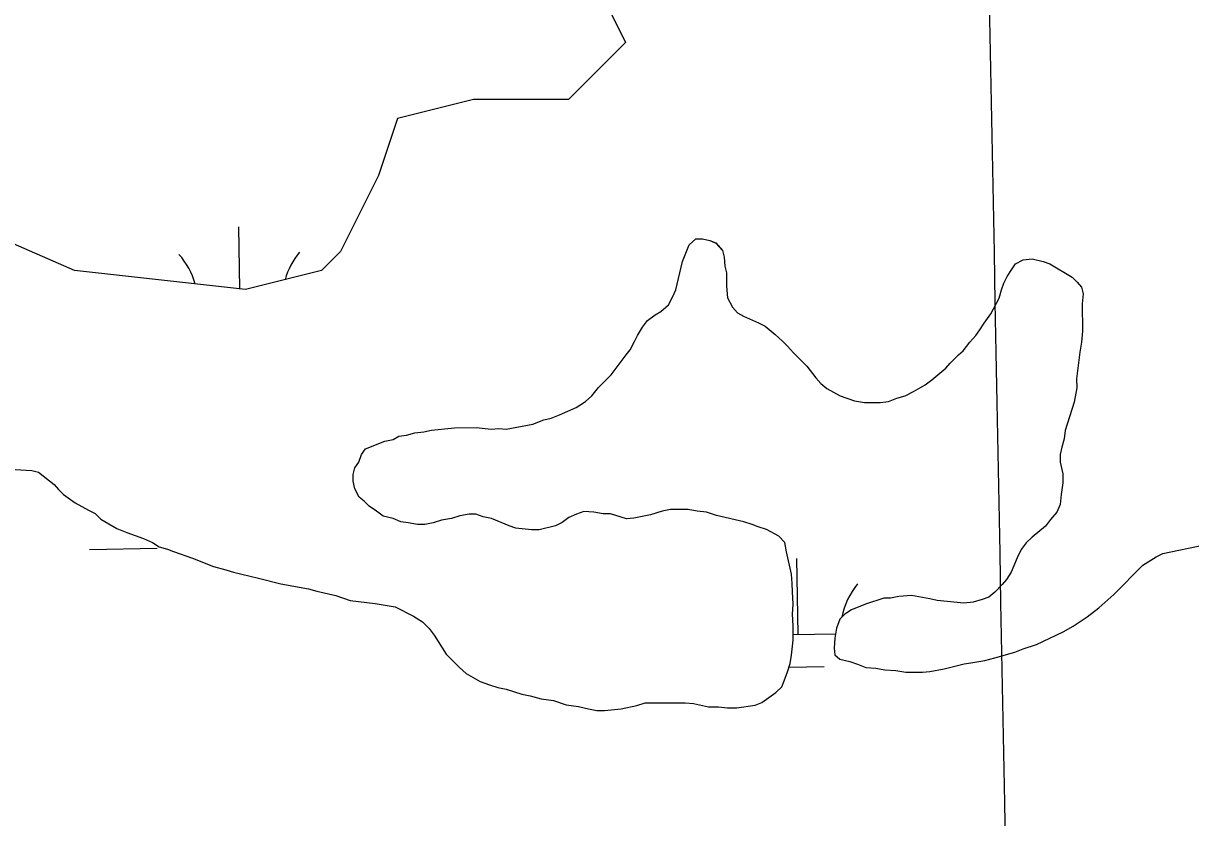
# Model space of a CAD drawing. Extents: x 3957609 to 3995875, y 234277 to 260273.
# Drawn here: x 3971716 to 3972269, y 257457 to 257833 of the extents above; entities that cross this region are included whole.
import ezdxf

# ---------------------------------------------------------------- set-up
doc = ezdxf.new("R2010")
doc.units = 0
for name, color, linetype in [('V-GRID-MAJR', 7, 'Continuous'), ('V-TOPO-SHOR', 7, 'Continuous'), ('V-WETL-SWMP', 7, 'Continuous')]:
    doc.layers.add(name, color=color, linetype=linetype)

msp = doc.modelspace()

# ---------------------------------------------------------------- linework, layer by layer
at = {"layer": 'V-GRID-MAJR'}
msp.add_spline([(3972513.068, 239900.828), (3972455.83, 242927.648), (3972341.236, 248987.469), (3972226.642, 255047.279), (3972169.287, 258080.274)], degree=3, dxfattribs=at)
at = {"layer": 'V-TOPO-SHOR'}
for p, q in [((3971992.365, 257842.433), (3972001.367, 257824.417)), ((3972001.367, 257824.417), (3971974.36, 257797.391)), ((3971929.348, 257797.391), (3971893.339, 257788.383)), ((3971974.36, 257797.391), (3971929.348, 257797.391)), ((3971893.339, 257788.383), (3971884.337, 257761.357)), ((3971740.299, 257716.315), (3971596.261, 257779.374)), ((3971884.337, 257761.357), (3971866.332, 257725.324)), ((3971866.332, 257725.324), (3971857.33, 257716.315)), ((3971821.32, 257707.307), (3971740.299, 257716.315)), ((3971857.33, 257716.315), (3971821.32, 257707.307))]:
    msp.add_line(p, q, dxfattribs=at)
for points in [[(3971879.839, 257604.738), (3971877.468, 257607.097), (3971875.096, 257609.065), (3971873.114, 257613.006), (3971872.315, 257616.553), (3971872.309, 257619.709), (3971873.089, 257622.867), (3971875.055, 257625.634), (3971876.231, 257629.187), (3971878.197, 257631.952), (3971887.259, 257635.523), (3971891.204, 257636.322), (3971893.96, 257637.907), (3971897.51, 257638.311), (3971901.452, 257639.503), (3971905.79, 257639.908), (3971909.339, 257640.705), (3971920.38, 257641.915), (3971930.636, 257641.94), (3971937.738, 257641.168), (3971941.288, 257641.571), (3971944.839, 257641.184), (3971957.457, 257643.582), (3971962.579, 257645.569), (3971966.128, 257646.365), (3971970.068, 257647.953), (3971977.949, 257651.522), (3971982.28, 257654.293), (3971985.43, 257657.062), (3971988.578, 257661.015), (3971994.478, 257666.946), (3972001.556, 257676.43), (3972003.522, 257678.802), (3972005.486, 257682.75), (3972007.057, 257685.515), (3972009.414, 257689.468), (3972011.774, 257692.628), (3972015.317, 257695.399), (3972018.075, 257696.982), (3972021.616, 257700.148), (3972023.58, 257703.701), (3972025.149, 257707.257), (3972028.274, 257720.675), (3972031.41, 257728.572), (3972034.56, 257731.341), (3972037.716, 257731.349), (3972041.267, 257730.569), (3972044.032, 257729.391), (3972047.196, 257725.848), (3972047.992, 257722.694), (3972048.398, 257718.357), (3972049.195, 257715.203), (3972049.209, 257708.893), (3972049.617, 257703.369), (3972051.994, 257699.038), (3972054.368, 257696.281), (3972057.133, 257694.711), (3972064.241, 257691.571), (3972067.399, 257690), (3972072.143, 257686.068), (3972075.702, 257682.92), (3972078.074, 257680.561), (3972080.842, 257677.411), (3972087.169, 257671.115), (3972091.523, 257665.602), (3972093.894, 257662.848), (3972096.661, 257660.486), (3972102.981, 257656.952), (3972109.695, 257654.6), (3972114.43, 257653.824), (3972121.923, 257653.843), (3972125.868, 257654.246), (3972129.808, 257655.833), (3972133.75, 257657.025), (3972137.691, 257659.008), (3972143.204, 257662.176), (3972146.356, 257664.552), (3972153.049, 257670.089), (3972155.015, 257672.461), (3972158.949, 257676.416), (3972161.31, 257678.394), (3972164.458, 257682.347), (3972167.211, 257685.509), (3972169.177, 257688.276), (3972171.143, 257691.436), (3972174.287, 257695.782), (3972178.213, 257703.288), (3972179.386, 257707.234), (3972180.564, 257710.392), (3972182.132, 257713.552), (3972184.098, 257716.712), (3972186.065, 257719.479), (3972189.61, 257721.459), (3972193.947, 257721.865), (3972199.078, 257720.693), (3972202.238, 257719.518), (3972212.902, 257713.233), (3972215.275, 257710.871), (3972217.254, 257708.51), (3972218.05, 257705.356), (3972217.667, 257700.621)], [(3972217.667, 257700.621), (3972217.698, 257687.604), (3972217.315, 257682.474), (3972216.539, 257677.739), (3972214.991, 257665.113), (3972215.003, 257660.773), (3972213.833, 257654.064), (3972209.528, 257640.641), (3972209.143, 257636.697), (3972207.97, 257632.748), (3972207.19, 257629.197), (3972207.198, 257625.648), (3972208.394, 257620.126), (3972208.404, 257615.789), (3972207.63, 257610.263), (3972207.247, 257605.528), (3972205.676, 257601.975), (3972202.528, 257598.418), (3972200.169, 257595.256), (3972193.872, 257590.113), (3972191.117, 257587.344), (3972188.758, 257584.182), (3972186.796, 257580.233), (3972184.049, 257573.52), (3972181.69, 257569.965), (3972179.726, 257567.593), (3972176.183, 257564.036), (3972173.428, 257561.66), (3972170.274, 257560.47), (3972165.939, 257559.276), (3972161.599, 257558.871), (3972148.975, 257560.024), (3972145.422, 257560.804), (3972136.741, 257562.361), (3972130.824, 257561.953), (3972126.881, 257561.154), (3972123.725, 257561.146), (3972115.054, 257558.365), (3972108.355, 257555.588), (3972105.203, 257553.607), (3972102.842, 257551.234), (3972101.275, 257546.892), (3972100.497, 257542.155), (3972100.114, 257537.42), (3972100.518, 257534.266), (3972102.889, 257532.3), (3972107.624, 257531.129), (3972111.177, 257529.953), (3972115.128, 257528.384), (3972119.861, 257528.001), (3972124.203, 257527.223), (3972129.331, 257526.84), (3972134.068, 257526.064), (3972141.957, 257526.082), (3972145.506, 257526.486), (3972152.209, 257527.686), (3972161.671, 257530.076), (3972164.825, 257530.477), (3972171.528, 257531.677), (3972176.259, 257532.871), (3972185.718, 257535.657), (3972189.661, 257537.244), (3972195.967, 257539.23), (3972208.574, 257545.178), (3972213.303, 257547.951), (3972219.998, 257552.307), (3972225.509, 257556.659), (3972232.595, 257562.987), (3972246.368, 257576.828), (3972252.67, 257580.786), (3972255.821, 257582.374), (3972275.536, 257586.365)], [(3971712.149, 257622.082), (3971720.038, 257621.707), (3971723.196, 257620.925), (3971730.706, 257615.027), (3971732.684, 257612.666), (3971735.056, 257610.304), (3971740.59, 257606.372), (3971746.91, 257602.837), (3971750.068, 257601.268), (3971752.837, 257598.514), (3971760.343, 257594.193), (3971765.08, 257592.231), (3971772.977, 257589.488), (3971777.321, 257587.526), (3971780.481, 257585.562), (3971784.427, 257584.389), (3971787.192, 257583.211)], [(3971787.192, 257583.211), (3971796.273, 257580.078), (3971806.142, 257576.158), (3971812.065, 257574.593), (3971815.616, 257573.42), (3971827.458, 257570.688), (3971838.115, 257567.952), (3971851.139, 257565.617), (3971855.085, 257564.441), (3971864.164, 257562.492), (3971870.875, 257560.141), (3971882.713, 257558.592), (3971892.185, 257557.038), (3971900.872, 257552.719), (3971905.218, 257549.968), (3971908.38, 257546.82), (3971910.756, 257543.671), (3971916.3, 257534.61), (3971922.626, 257528.315), (3971925.788, 257525.56), (3971932.506, 257521.632), (3971936.848, 257520.065), (3971940.794, 257518.892), (3971944.743, 257518.111), (3971952.242, 257515.762), (3971956.189, 257514.982), (3971961.321, 257513.417), (3971967.24, 257512.643), (3971973.161, 257510.685), (3971979.079, 257509.911), (3971983.816, 257508.74), (3971987.763, 257507.96), (3971991.314, 257507.968), (3971999.201, 257508.777), (3972006.693, 257510.372), (3972010.635, 257511.564), (3972029.569, 257511.611), (3972033.513, 257511.226), (3972040.618, 257509.666), (3972045.351, 257509.676), (3972049.69, 257509.293), (3972054.03, 257509.303), (3972062.705, 257510.507), (3972065.859, 257511.697), (3972072.552, 257516.448), (3972075.309, 257519.215), (3972076.484, 257521.98), (3972078.051, 257526.324), (3972079.227, 257530.27), (3972080.005, 257534.217), (3972080.777, 257541.319), (3972080.76, 257548.025), (3972080.353, 257553.548), (3972080.736, 257558.281), (3972080.326, 257564.198), (3972080.318, 257568.142), (3972079.913, 257572.48), (3972077.521, 257583.125), (3972076.722, 257587.463), (3972073.953, 257590.611), (3972068.026, 257593.752), (3972064.08, 257594.928), (3972061.317, 257596.103), (3972057.368, 257597.277), (3972044.343, 257600.4), (3972039.606, 257601.969), (3972035.266, 257602.352), (3972030.924, 257603.13), (3972022.64, 257603.11), (3972018.698, 257602.313), (3972013.179, 257600.722), (3972005.294, 257599.124), (3972001.745, 257598.721), (3971994.245, 257601.07), (3971990.694, 257601.062), (3971986.354, 257601.84), (3971981.619, 257602.223), (3971978.072, 257601.031), (3971974.525, 257599.444), (3971971.375, 257597.068), (3971968.223, 257595.485), (3971960.338, 257593.492), (3971956.789, 257593.484), (3971949.291, 257594.254), (3971946.133, 257595.43), (3971937.841, 257598.96), (3971933.894, 257599.741), (3971930.341, 257600.914), (3971927.185, 257600.908), (3971922.847, 257600.107), (3971918.905, 257598.915), (3971914.174, 257598.115), (3971910.234, 257596.921), (3971906.289, 257596.124), (3971902.74, 257596.114), (3971898.398, 257596.894), (3971894.847, 257597.279), (3971891.294, 257598.848), (3971886.557, 257600.019), (3971883.397, 257602.378), (3971879.839, 257604.738)]]:
    msp.add_lwpolyline(points, dxfattribs=at)
at = {"layer": 'V-WETL-SWMP'}
for p, q in [((3971992.365, 257842.433), (3972001.367, 257824.417)), ((3972001.367, 257824.417), (3971974.36, 257797.391)), ((3971929.348, 257797.391), (3971893.339, 257788.383)), ((3971974.36, 257797.391), (3971929.348, 257797.391)), ((3971893.339, 257788.383), (3971884.337, 257761.357)), ((3971740.299, 257716.315), (3971596.261, 257779.374)), ((3971884.337, 257761.357), (3971866.332, 257725.324)), ((3971818.655, 257707.603), (3971818.12, 257737.042)), ((3972031.41, 257728.572), (3972034.559, 257731.341)), ((3972034.559, 257731.341), (3972037.715, 257731.349)), ((3972037.715, 257731.349), (3972041.267, 257730.568)), ((3972041.267, 257730.568), (3972044.031, 257729.392)), ((3971866.332, 257725.324), (3971857.33, 257716.315)), ((3972028.274, 257720.675), (3972031.41, 257728.572)), ((3972044.031, 257729.392), (3972047.196, 257725.849)), ((3972047.196, 257725.849), (3972047.992, 257722.695)), ((3972025.15, 257707.256), (3972028.274, 257720.675)), ((3972047.992, 257722.695), (3972048.397, 257718.357)), ((3972184.098, 257716.713), (3972186.064, 257719.479)), ((3972186.064, 257719.479), (3972189.609, 257721.46)), ((3972189.609, 257721.46), (3972193.947, 257721.865)), ((3972193.947, 257721.865), (3972199.078, 257720.694)), ((3972199.078, 257720.694), (3972202.237, 257719.518)), ((3972202.237, 257719.518), (3972212.902, 257713.232)), ((3971821.32, 257707.307), (3971740.299, 257716.315)), ((3971857.33, 257716.315), (3971821.32, 257707.307)), ((3972048.397, 257718.357), (3972049.194, 257715.203)), ((3972049.194, 257715.203), (3972049.209, 257708.892)), ((3972180.563, 257710.393), (3972182.133, 257713.552)), ((3972182.133, 257713.552), (3972184.098, 257716.713)), ((3972049.209, 257708.892), (3972049.617, 257703.37)), ((3972179.387, 257707.234), (3972180.563, 257710.393)), ((3972212.902, 257713.232), (3972215.275, 257710.871)), ((3972215.275, 257710.871), (3972217.253, 257708.509)), ((3972217.253, 257708.509), (3972218.05, 257705.355)), ((3972021.617, 257700.147), (3972023.581, 257703.702)), ((3972023.581, 257703.702), (3972025.15, 257707.256)), ((3972049.617, 257703.37), (3972051.994, 257699.037)), ((3972174.287, 257695.782), (3972178.213, 257703.287)), ((3972178.213, 257703.287), (3972179.387, 257707.234)), ((3972218.05, 257705.355), (3972217.667, 257700.621)), ((3972015.317, 257695.398), (3972018.075, 257696.982)), ((3972018.075, 257696.982), (3972021.617, 257700.147)), ((3972051.994, 257699.037), (3972054.368, 257696.281)), ((3972217.667, 257700.621), (3972217.698, 257687.603)), ((3972009.415, 257689.467), (3972011.774, 257692.628)), ((3972011.774, 257692.628), (3972015.317, 257695.398)), ((3972054.368, 257696.281), (3972057.133, 257694.71)), ((3972057.133, 257694.71), (3972064.241, 257691.571)), ((3972064.241, 257691.571), (3972067.4, 257690.001)), ((3972171.142, 257691.435), (3972174.287, 257695.782)), ((3972007.057, 257685.516), (3972009.415, 257689.467)), ((3972067.4, 257690.001), (3972072.143, 257686.068)), ((3972072.143, 257686.068), (3972075.701, 257682.921)), ((3972167.211, 257685.509), (3972169.177, 257688.275)), ((3972169.177, 257688.275), (3972171.142, 257691.435)), ((3972217.698, 257687.603), (3972217.316, 257682.474)), ((3972003.523, 257678.802), (3972005.486, 257682.751)), ((3972005.486, 257682.751), (3972007.057, 257685.516)), ((3972075.701, 257682.921), (3972078.074, 257680.56)), ((3972078.074, 257680.56), (3972080.842, 257677.411)), ((3972161.311, 257678.394), (3972164.458, 257682.347)), ((3972164.458, 257682.347), (3972167.211, 257685.509)), ((3972217.316, 257682.474), (3972216.538, 257677.739)), ((3971994.479, 257666.946), (3972001.557, 257676.43)), ((3972001.557, 257676.43), (3972003.523, 257678.802)), ((3972080.842, 257677.411), (3972087.169, 257671.115)), ((3972155.014, 257672.462), (3972158.949, 257676.416)), ((3972158.949, 257676.416), (3972161.311, 257678.394)), ((3972216.538, 257677.739), (3972214.991, 257665.112)), ((3972087.169, 257671.115), (3972091.522, 257665.603)), ((3972146.355, 257664.552), (3972153.048, 257670.09)), ((3972153.048, 257670.09), (3972155.014, 257672.462)), ((3971988.577, 257661.015), (3971994.479, 257666.946)), ((3972091.522, 257665.603), (3972093.895, 257662.847)), ((3972143.205, 257662.177), (3972146.355, 257664.552)), ((3972214.991, 257665.112), (3972215.002, 257660.773)), ((3971985.431, 257657.062), (3971988.577, 257661.015)), ((3972093.895, 257662.847), (3972096.662, 257660.487)), ((3972096.662, 257660.487), (3972102.982, 257656.952)), ((3972133.75, 257657.026), (3972137.69, 257659.008)), ((3972137.69, 257659.008), (3972143.205, 257662.177)), ((3972215.002, 257660.773), (3972213.834, 257654.064)), ((3971977.949, 257651.522), (3971982.281, 257654.293)), ((3971982.281, 257654.293), (3971985.431, 257657.062)), ((3972102.982, 257656.952), (3972109.694, 257654.601)), ((3972109.694, 257654.601), (3972114.429, 257653.824)), ((3972114.429, 257653.824), (3972121.924, 257653.842)), ((3972121.924, 257653.842), (3972125.868, 257654.246)), ((3972125.868, 257654.246), (3972129.809, 257655.833)), ((3972129.809, 257655.833), (3972133.75, 257657.026)), ((3972213.834, 257654.064), (3972209.528, 257640.642)), ((3971966.127, 257646.365), (3971970.068, 257647.952)), ((3971970.068, 257647.952), (3971977.949, 257651.522)), ((3971909.338, 257640.705), (3971920.38, 257641.915)), ((3971920.38, 257641.915), (3971930.636, 257641.94)), ((3971930.636, 257641.94), (3971937.738, 257641.168)), ((3971944.839, 257641.185), (3971957.456, 257643.583)), ((3971957.456, 257643.583), (3971962.579, 257645.568)), ((3971962.579, 257645.568), (3971966.127, 257646.365)), ((3971887.26, 257635.524), (3971891.203, 257636.322)), ((3971891.203, 257636.322), (3971893.96, 257637.907)), ((3971893.96, 257637.907), (3971897.51, 257638.31)), ((3971897.51, 257638.31), (3971901.451, 257639.503)), ((3971901.451, 257639.503), (3971905.79, 257639.908)), ((3971905.79, 257639.908), (3971909.338, 257640.705)), ((3971937.738, 257641.168), (3971941.288, 257641.571)), ((3971941.288, 257641.571), (3971944.839, 257641.185)), ((3972209.143, 257636.696), (3972207.969, 257632.749)), ((3972209.528, 257640.642), (3972209.143, 257636.696)), ((3971876.23, 257629.186), (3971878.196, 257631.952)), ((3971878.196, 257631.952), (3971887.26, 257635.524)), ((3972207.969, 257632.749), (3972207.189, 257629.197)), ((3971873.09, 257622.867), (3971875.056, 257625.633)), ((3971875.056, 257625.633), (3971876.23, 257629.186)), ((3972207.189, 257629.197), (3972207.197, 257625.647)), ((3972207.197, 257625.647), (3972208.394, 257620.127)), ((3971712.149, 257622.083), (3971720.039, 257621.708)), ((3971720.039, 257621.708), (3971723.197, 257620.926)), ((3971723.197, 257620.926), (3971730.706, 257615.027)), ((3971872.309, 257619.709), (3971873.09, 257622.867)), ((3971872.316, 257616.553), (3971872.309, 257619.709)), ((3972208.394, 257620.127), (3972208.404, 257615.788)), ((3971730.706, 257615.027), (3971732.684, 257612.665)), ((3971873.114, 257613.005), (3971872.316, 257616.553)), ((3972208.404, 257615.788), (3972207.629, 257610.263)), ((3971732.684, 257612.665), (3971735.057, 257610.304)), ((3971735.057, 257610.304), (3971740.589, 257606.373)), ((3971875.096, 257609.065), (3971873.114, 257613.005)), ((3971877.467, 257607.098), (3971875.096, 257609.065)), ((3972207.629, 257610.263), (3972207.246, 257605.529)), ((3971740.589, 257606.373), (3971746.909, 257602.838)), ((3971879.84, 257604.737), (3971877.467, 257607.098)), ((3971883.396, 257602.379), (3971879.84, 257604.737)), ((3972022.641, 257603.11), (3972018.698, 257602.312)), ((3972030.925, 257603.13), (3972022.641, 257603.11)), ((3972035.266, 257602.352), (3972030.925, 257603.13)), ((3972207.246, 257605.529), (3972205.677, 257601.975)), ((3971746.909, 257602.838), (3971750.068, 257601.268)), ((3971750.068, 257601.268), (3971752.836, 257598.513)), ((3971752.836, 257598.513), (3971760.342, 257594.192)), ((3971886.557, 257600.02), (3971883.396, 257602.379)), ((3971891.294, 257598.848), (3971886.557, 257600.02)), ((3971894.848, 257597.279), (3971891.294, 257598.848)), ((3971914.174, 257598.114), (3971910.233, 257596.921)), ((3971918.906, 257598.915), (3971914.174, 257598.114)), ((3971922.848, 257600.108), (3971918.906, 257598.915)), ((3971927.185, 257600.907), (3971922.848, 257600.108)), ((3971930.341, 257600.915), (3971927.185, 257600.907)), ((3971933.894, 257599.74), (3971930.341, 257600.915)), ((3971937.84, 257598.961), (3971933.894, 257599.74)), ((3971946.133, 257595.43), (3971937.84, 257598.961)), ((3971974.525, 257599.444), (3971971.375, 257597.069)), ((3971978.071, 257601.03), (3971974.525, 257599.444)), ((3971981.618, 257602.222), (3971978.071, 257601.03)), ((3971986.353, 257601.839), (3971981.618, 257602.222)), ((3971990.694, 257601.061), (3971986.353, 257601.839)), ((3971994.244, 257601.069), (3971990.694, 257601.061)), ((3972001.745, 257598.721), (3971994.244, 257601.069)), ((3972005.294, 257599.124), (3972001.745, 257598.721)), ((3972013.179, 257600.721), (3972005.294, 257599.124)), ((3972018.698, 257602.312), (3972013.179, 257600.721)), ((3972039.606, 257601.968), (3972035.266, 257602.352)), ((3972044.343, 257600.401), (3972039.606, 257601.968)), ((3972057.368, 257597.277), (3972044.343, 257600.401)), ((3972202.529, 257598.417), (3972200.17, 257595.256)), ((3972205.677, 257601.975), (3972202.529, 257598.417)), ((3971760.342, 257594.192), (3971765.08, 257592.231)), ((3971765.08, 257592.231), (3971772.976, 257589.489)), ((3971898.399, 257596.893), (3971894.848, 257597.279)), ((3971902.74, 257596.114), (3971898.399, 257596.893)), ((3971906.29, 257596.123), (3971902.74, 257596.114)), ((3971910.233, 257596.921), (3971906.29, 257596.123)), ((3971949.291, 257594.255), (3971946.133, 257595.43)), ((3971956.788, 257593.484), (3971949.291, 257594.255)), ((3971960.338, 257593.492), (3971956.788, 257593.484)), ((3971968.223, 257595.484), (3971960.338, 257593.492)), ((3971971.375, 257597.069), (3971968.223, 257595.484)), ((3972061.316, 257596.103), (3972057.368, 257597.277)), ((3972064.08, 257594.927), (3972061.316, 257596.103)), ((3972068.027, 257593.753), (3972064.08, 257594.927)), ((3972073.952, 257590.611), (3972068.027, 257593.753)), ((3972200.17, 257595.256), (3972193.871, 257590.112)), ((3971772.976, 257589.489), (3971777.32, 257587.527)), ((3971777.32, 257587.527), (3971780.48, 257585.563)), ((3972076.721, 257587.462), (3972073.952, 257590.611)), ((3972077.52, 257583.125), (3972076.721, 257587.462)), ((3972191.117, 257587.344), (3972188.757, 257584.183)), ((3972193.871, 257590.112), (3972191.117, 257587.344)), ((3971747.477, 257584.301), (3971779.471, 257584.883)), ((3971780.48, 257585.563), (3971784.428, 257584.389)), ((3971784.428, 257584.389), (3971787.192, 257583.212)), ((3971787.192, 257583.212), (3971796.272, 257580.078)), ((3972079.913, 257572.48), (3972077.52, 257583.125)), ((3972188.757, 257584.183), (3972186.795, 257580.233)), ((3972252.669, 257580.787), (3972255.821, 257582.373)), ((3972255.821, 257582.373), (3972275.535, 257586.365)), ((3971796.272, 257580.078), (3971806.143, 257576.158)), ((3971806.143, 257576.158), (3971812.064, 257574.594)), ((3972083.11, 257543.966), (3972082.455, 257579.96)), ((3972186.795, 257580.233), (3972184.05, 257573.521)), ((3972232.595, 257562.988), (3972246.367, 257576.827)), ((3972246.367, 257576.827), (3972252.669, 257580.787)), ((3971812.064, 257574.594), (3971815.617, 257573.419)), ((3971815.617, 257573.419), (3971827.458, 257570.687)), ((3971827.458, 257570.687), (3971838.115, 257567.951)), ((3972080.318, 257568.142), (3972079.913, 257572.48)), ((3972181.691, 257569.965), (3972179.725, 257567.593)), ((3972184.05, 257573.521), (3972181.691, 257569.965)), ((3971838.115, 257567.951), (3971851.138, 257565.616)), ((3971851.138, 257565.616), (3971855.086, 257564.442)), ((3971855.086, 257564.442), (3971864.163, 257562.491)), ((3972080.327, 257564.197), (3972080.318, 257568.142)), ((3972179.725, 257567.593), (3972176.183, 257564.035)), ((3971864.163, 257562.491), (3971870.875, 257560.141)), ((3971870.875, 257560.141), (3971882.713, 257558.592)), ((3972080.736, 257558.281), (3972080.327, 257564.197)), ((3972123.726, 257561.147), (3972115.054, 257558.364)), ((3972126.882, 257561.154), (3972123.726, 257561.147)), ((3972130.824, 257561.953), (3972126.882, 257561.154)), ((3972136.741, 257562.361), (3972130.824, 257561.953)), ((3972145.423, 257560.805), (3972136.741, 257562.361)), ((3972148.975, 257560.024), (3972145.423, 257560.805)), ((3972161.6, 257558.871), (3972148.975, 257560.024)), ((3972165.939, 257559.276), (3972161.6, 257558.871)), ((3972170.275, 257560.47), (3972165.939, 257559.276)), ((3972173.428, 257561.661), (3972170.275, 257560.47)), ((3972176.183, 257564.035), (3972173.428, 257561.661)), ((3972225.509, 257556.659), (3972232.595, 257562.988)), ((3971882.713, 257558.592), (3971892.184, 257557.037)), ((3971892.184, 257557.037), (3971900.872, 257552.718)), ((3972080.353, 257553.547), (3972080.736, 257558.281)), ((3972080.761, 257548.025), (3972080.353, 257553.547)), ((3972105.204, 257553.607), (3972102.843, 257551.234)), ((3972108.355, 257555.587), (3972105.204, 257553.607)), ((3972115.054, 257558.364), (3972108.355, 257555.587)), ((3972219.997, 257552.307), (3972225.509, 257556.659)), ((3971900.872, 257552.718), (3971905.218, 257549.968)), ((3971905.218, 257549.968), (3971908.381, 257546.82)), ((3972080.777, 257541.319), (3972080.761, 257548.025)), ((3972102.843, 257551.234), (3972101.276, 257546.891)), ((3972208.575, 257545.178), (3972213.302, 257547.951)), ((3972213.302, 257547.951), (3972219.997, 257552.307)), ((3971908.381, 257546.82), (3971910.756, 257543.67)), ((3971910.756, 257543.67), (3971916.3, 257534.61)), ((3972080.771, 257543.923), (3972100.848, 257544.289)), ((3972100.498, 257542.156), (3972100.115, 257537.421)), ((3972101.276, 257546.891), (3972100.498, 257542.156)), ((3972195.967, 257539.231), (3972208.575, 257545.178)), ((3972080.005, 257534.217), (3972080.777, 257541.319)), ((3972100.115, 257537.421), (3972100.517, 257534.267)), ((3972185.719, 257535.656), (3972189.66, 257537.243)), ((3972189.66, 257537.243), (3972195.967, 257539.231)), ((3971916.3, 257534.61), (3971922.627, 257528.314)), ((3972079.226, 257530.271), (3972080.005, 257534.217)), ((3972100.517, 257534.267), (3972102.889, 257532.3)), ((3972102.889, 257532.3), (3972107.625, 257531.128)), ((3972107.625, 257531.128), (3972111.178, 257529.953)), ((3972164.825, 257530.477), (3972171.528, 257531.677)), ((3972171.528, 257531.677), (3972176.259, 257532.872)), ((3972176.259, 257532.872), (3972185.719, 257535.656)), ((3971922.627, 257528.314), (3971925.789, 257525.56)), ((3972076.485, 257521.98), (3972078.052, 257526.323)), ((3972078.052, 257526.323), (3972079.226, 257530.271)), ((3972078.685, 257528.452), (3972095.388, 257528.756)), ((3972111.178, 257529.953), (3972115.127, 257528.385)), ((3972115.127, 257528.385), (3972119.861, 257528.002)), ((3972119.861, 257528.002), (3972124.202, 257527.224)), ((3972124.202, 257527.224), (3972129.331, 257526.841)), ((3972129.331, 257526.841), (3972134.067, 257526.064)), ((3972134.067, 257526.064), (3972141.956, 257526.083)), ((3972141.956, 257526.083), (3972145.506, 257526.486)), ((3972145.506, 257526.486), (3972152.209, 257527.686)), ((3972152.209, 257527.686), (3972161.67, 257530.075)), ((3972161.67, 257530.075), (3972164.825, 257530.477)), ((3971925.789, 257525.56), (3971932.505, 257521.632)), ((3971932.505, 257521.632), (3971936.848, 257520.065)), ((3971936.848, 257520.065), (3971940.795, 257518.891)), ((3972075.308, 257519.216), (3972076.485, 257521.98)), ((3971940.795, 257518.891), (3971944.742, 257518.111)), ((3971944.742, 257518.111), (3971952.242, 257515.763)), ((3971952.242, 257515.763), (3971956.189, 257514.983)), ((3971956.189, 257514.983), (3971961.321, 257513.418)), ((3972065.859, 257511.698), (3972072.553, 257516.448)), ((3972072.553, 257516.448), (3972075.308, 257519.216)), ((3971961.321, 257513.418), (3971967.24, 257512.643)), ((3971967.24, 257512.643), (3971973.161, 257510.685)), ((3971973.161, 257510.685), (3971979.08, 257509.911)), ((3971979.08, 257509.911), (3971983.817, 257508.739)), ((3971999.201, 257508.776), (3972006.692, 257510.372)), ((3972006.692, 257510.372), (3972010.634, 257511.565)), ((3972010.634, 257511.565), (3972029.568, 257511.611)), ((3972029.568, 257511.611), (3972033.514, 257511.226)), ((3972033.514, 257511.226), (3972040.618, 257509.665)), ((3972040.618, 257509.665), (3972045.351, 257509.676)), ((3972045.351, 257509.676), (3972049.691, 257509.292)), ((3972049.691, 257509.292), (3972054.031, 257509.303)), ((3972054.031, 257509.303), (3972062.706, 257510.507)), ((3972062.706, 257510.507), (3972065.859, 257511.698)), ((3971983.817, 257508.739), (3971987.763, 257507.959)), ((3971987.763, 257507.959), (3971991.314, 257507.968)), ((3971991.314, 257507.968), (3971999.201, 257508.776))]:
    msp.add_line(p, q, dxfattribs=at)
for centre, start, end in [((3971873.999, 257702.527), 140.26988, 164.42371), ((3971763.532, 257700.519), 15.53119, 41.81354), ((3972138.335, 257545.445), 140.26988, 169.07985)]:
    msp.add_arc(centre, 35.246, start, end, dxfattribs=at)

doc.saveas('drawing.dxf')
